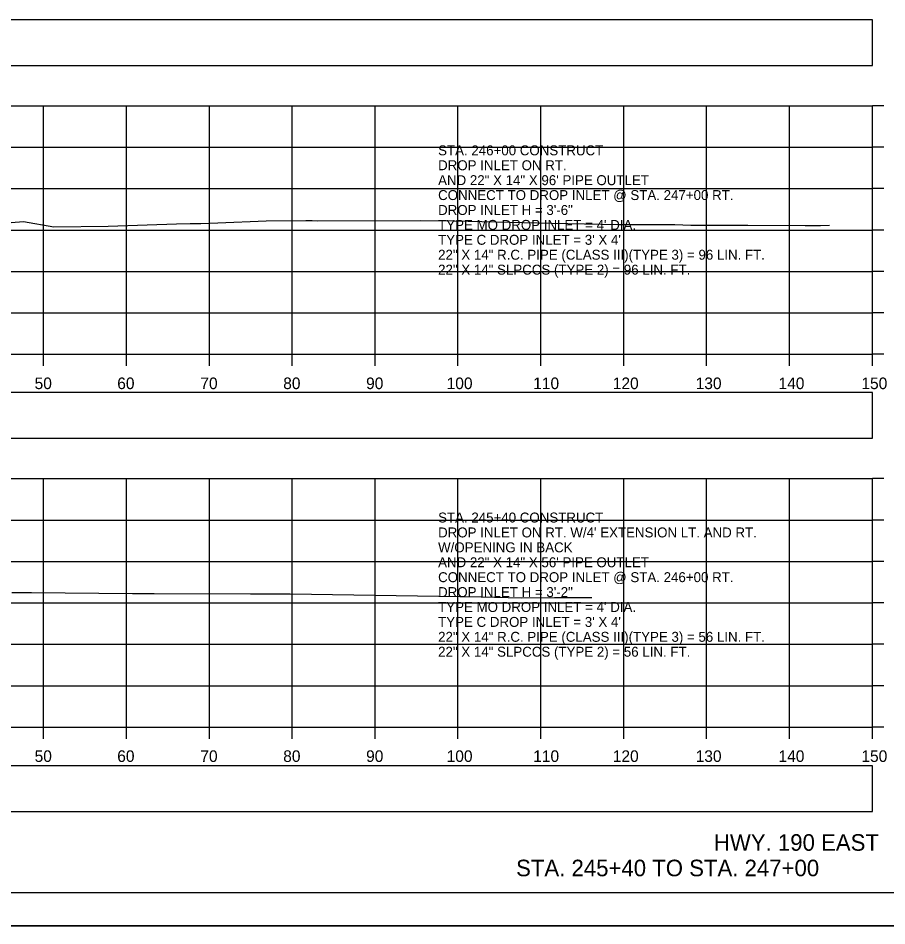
# Model space of a CAD drawing. Extents: x 1369627 to 1374022, y 380035 to 398173.
# Drawn here: x 1372145.5 to 1372250.3, y 390705.7 to 390815.2 of the extents above; entities that cross this region are included whole.
import ezdxf

# ---------------------------------------------------------------- set-up
doc = ezdxf.new("R2010")
doc.units = 0
for name, color, linetype in [('Default', 7, 'Continuous'), ('R_Axis', 7, 'Continuous'), ('R_Axis Annot', 7, 'Continuous'), ('R_Border', 7, 'Continuous'), ('R_Draft', 7, 'Continuous'), ('R_Exist Surface', 7, 'Continuous'), ('R_Grid', 7, 'Continuous'), ('R_No Plot', 7, 'Continuous'), ('R_Water Annot', 7, 'Continuous')]:
    doc.layers.add(name, color=color, linetype=linetype)

msp = doc.modelspace()

# ---------------------------------------------------------------- linework, layer by layer
at = {"layer": 'Default'}
for points in [[(1371948.53, 390809.51), (1372248.53, 390809.51), (1372248.53, 390815.03), (1371948.53, 390815.03)], [(1371948.53, 390764.53), (1372248.53, 390764.53), (1372248.53, 390770.06), (1371948.53, 390770.06)], [(1371948.53, 390719.48), (1372248.53, 390719.48), (1372248.53, 390725), (1371948.53, 390725)]]:
    msp.add_lwpolyline(points, close=True, dxfattribs=at)
at = {"layer": 'R_Axis'}
for p, q in [((1372248.53, 390774.66), (1372248.53, 390804.66)), ((1372249.93, 390804.66), (1372248.53, 390804.66)), ((1372249.93, 390799.66), (1372248.53, 390799.66)), ((1372249.93, 390794.66), (1372248.53, 390794.66)), ((1372249.93, 390789.66), (1372248.53, 390789.66)), ((1372249.93, 390784.66), (1372248.53, 390784.66)), ((1372249.93, 390779.66), (1372248.53, 390779.66)), ((1371948.53, 390774.66), (1372248.53, 390774.66)), ((1372148.53, 390773.26), (1372148.53, 390774.66)), ((1372158.53, 390773.26), (1372158.53, 390774.66)), ((1372168.53, 390773.26), (1372168.53, 390774.66)), ((1372178.53, 390773.26), (1372178.53, 390774.66)), ((1372188.53, 390773.26), (1372188.53, 390774.66)), ((1372198.53, 390773.26), (1372198.53, 390774.66)), ((1372208.53, 390773.26), (1372208.53, 390774.66)), ((1372218.53, 390773.26), (1372218.53, 390774.66)), ((1372228.53, 390773.26), (1372228.53, 390774.66)), ((1372238.53, 390773.26), (1372238.53, 390774.66)), ((1372248.53, 390773.26), (1372248.53, 390774.66)), ((1372249.93, 390774.66), (1372248.53, 390774.66)), ((1372248.53, 390729.66), (1372248.53, 390759.66)), ((1372249.93, 390759.66), (1372248.53, 390759.66)), ((1372249.93, 390754.66), (1372248.53, 390754.66)), ((1372249.93, 390749.66), (1372248.53, 390749.66)), ((1372249.93, 390744.66), (1372248.53, 390744.66)), ((1372249.93, 390739.66), (1372248.53, 390739.66)), ((1372249.93, 390734.66), (1372248.53, 390734.66)), ((1371948.53, 390729.66), (1372248.53, 390729.66)), ((1372148.53, 390728.26), (1372148.53, 390729.66)), ((1372158.53, 390728.26), (1372158.53, 390729.66)), ((1372168.53, 390728.26), (1372168.53, 390729.66)), ((1372178.53, 390728.26), (1372178.53, 390729.66)), ((1372188.53, 390728.26), (1372188.53, 390729.66)), ((1372198.53, 390728.26), (1372198.53, 390729.66)), ((1372208.53, 390728.26), (1372208.53, 390729.66)), ((1372218.53, 390728.26), (1372218.53, 390729.66)), ((1372228.53, 390728.26), (1372228.53, 390729.66)), ((1372238.53, 390728.26), (1372238.53, 390729.66)), ((1372248.53, 390728.26), (1372248.53, 390729.66)), ((1372249.93, 390729.66), (1372248.53, 390729.66))]:
    msp.add_line(p, q, dxfattribs=at)
at = {"layer": 'R_Border'}
msp.add_line((1372256.71, 390709.66), (1371940.53, 390709.66), dxfattribs=at)
at = {"layer": 'R_Exist Surface'}
for points in [[(1372137.59, 390789.99), (1372146.08, 390790.7), (1372149.75, 390790.05), (1372156.33, 390790.12), (1372164.56, 390790.41), (1372166.22, 390790.44), (1372167.51, 390790.46), (1372169.53, 390790.53), (1372175.38, 390790.79), (1372180.18, 390790.8), (1372180.92, 390790.8), (1372181.61, 390790.79), (1372193.99, 390790.81), (1372198.08, 390790.77), (1372208.14, 390790.52), (1372209.82, 390790.51), (1372217.77, 390790.31), (1372224.7, 390790.33), (1372226.63, 390790.25), (1372233.52, 390790.25), (1372240.43, 390790.22), (1372242.28, 390790.22), (1372243.36, 390790.23)], [(1372144.68, 390745.93), (1372147.06, 390745.91), (1372159.27, 390745.78), (1372161.87, 390745.78), (1372173.51, 390745.77), (1372178.28, 390745.75), (1372201.32, 390745.37), (1372206.18, 390745.28), (1372210.16, 390745.29), (1372213.58, 390745.31), (1372214.69, 390745.31)]]:
    msp.add_lwpolyline(points, dxfattribs=at)
at = {"layer": 'R_Grid'}
for p, q in [((1371948.53, 390804.66), (1372248.53, 390804.66)), ((1372148.53, 390774.66), (1372148.53, 390804.66)), ((1372158.53, 390774.66), (1372158.53, 390804.66)), ((1372168.53, 390774.66), (1372168.53, 390804.66)), ((1372178.53, 390774.66), (1372178.53, 390804.66)), ((1372188.53, 390774.66), (1372188.53, 390804.66)), ((1372198.53, 390774.66), (1372198.53, 390804.66)), ((1372208.53, 390774.66), (1372208.53, 390804.66)), ((1372218.53, 390774.66), (1372218.53, 390804.66)), ((1372228.53, 390774.66), (1372228.53, 390804.66)), ((1372238.53, 390774.66), (1372238.53, 390804.66)), ((1372248.53, 390774.66), (1372248.53, 390804.66)), ((1371948.53, 390799.66), (1372248.53, 390799.66)), ((1371948.53, 390794.66), (1372248.53, 390794.66)), ((1371948.53, 390789.66), (1372248.53, 390789.66)), ((1371948.53, 390784.66), (1372248.53, 390784.66)), ((1371948.53, 390779.66), (1372248.53, 390779.66)), ((1371948.53, 390774.66), (1372248.53, 390774.66)), ((1371948.53, 390759.66), (1372248.53, 390759.66)), ((1372148.53, 390729.66), (1372148.53, 390759.66)), ((1372158.53, 390729.66), (1372158.53, 390759.66)), ((1372168.53, 390729.66), (1372168.53, 390759.66)), ((1372178.53, 390729.66), (1372178.53, 390759.66)), ((1372188.53, 390729.66), (1372188.53, 390759.66)), ((1372198.53, 390729.66), (1372198.53, 390759.66)), ((1372208.53, 390729.66), (1372208.53, 390759.66)), ((1372218.53, 390729.66), (1372218.53, 390759.66)), ((1372228.53, 390729.66), (1372228.53, 390759.66)), ((1372238.53, 390729.66), (1372238.53, 390759.66)), ((1372248.53, 390729.66), (1372248.53, 390759.66)), ((1371948.53, 390754.66), (1372248.53, 390754.66)), ((1371948.53, 390749.66), (1372248.53, 390749.66)), ((1371948.53, 390744.66), (1372248.53, 390744.66)), ((1371948.53, 390739.66), (1372248.53, 390739.66)), ((1371948.53, 390734.66), (1372248.53, 390734.66)), ((1371948.53, 390729.66), (1372248.53, 390729.66))]:
    msp.add_line(p, q, dxfattribs=at)
at = {"layer": 'R_No Plot'}
msp.add_line((1371928.13, 390705.68), (1372261.46, 390705.68), dxfattribs=at)
for points in [[(1371928.12, 390919.01), (1372261.46, 390919.01), (1372261.46, 390705.68), (1371928.12, 390705.68)], [(1372174.45, 390915.12), (1372194.07, 390915.12), (1372194.07, 390905.24), (1372210.18, 390905.24), (1372233.38, 390905.24), (1372233.38, 390872.57), (1372256.59, 390872.57), (1372256.71, 390709.66), (1371940.53, 390709.66), (1371940.53, 390915.12)]]:
    msp.add_lwpolyline(points, close=True, dxfattribs=at)

# ---------------------------------------------------------------- texts
at = {"layer": 'R_Axis Annot'}
for s, p in [('50', (1372147.44, 390770.46)), ('60', (1372157.41, 390770.46)), ('70', (1372167.44, 390770.46)), ('80', (1372177.44, 390770.46)), ('90', (1372187.44, 390770.46)), ('100', (1372197.16, 390770.46)), ('110', (1372207.61, 390770.46)), ('120', (1372217.21, 390770.46)), ('130', (1372227.21, 390770.46)), ('140', (1372237.21, 390770.46)), ('150', (1372247.21, 390770.46)), ('50', (1372147.44, 390725.46)), ('60', (1372157.41, 390725.46)), ('70', (1372167.44, 390725.46)), ('80', (1372177.44, 390725.46)), ('90', (1372187.44, 390725.46)), ('100', (1372197.16, 390725.46)), ('110', (1372207.61, 390725.46)), ('120', (1372217.21, 390725.46)), ('130', (1372227.21, 390725.46)), ('140', (1372237.21, 390725.46)), ('150', (1372247.21, 390725.46))]:
    msp.add_text(s, height=1.4, dxfattribs=at).set_placement(p)
at = {"layer": 'R_Draft'}
for s, p in [('HWY. 190 EAST', (1372229.41, 390714.74)), ('STA. 245+40 TO STA. 247+00', (1372205.54, 390711.66))]:
    msp.add_text(s, height=2, dxfattribs=at).set_placement(p)
at = {"layer": 'R_Water Annot'}
for s, p in [('STA. 246+00 CONSTRUCT', (1372196.13, 390798.68)), ('DROP INLET ON RT.', (1372196.13, 390796.88)), ('AND 22" X 14" X 96\' PIPE OUTLET', (1372196.13, 390795.08)), ('CONNECT TO DROP INLET @ STA. 247+00 RT.', (1372196.13, 390793.28)), ('DROP INLET H = 3\'-6"', (1372196.13, 390791.48)), ("TYPE MO DROP INLET = 4' DIA.", (1372196.13, 390789.68)), ("TYPE C DROP INLET = 3' X 4'", (1372196.13, 390787.88)), ('22" X 14" R.C. PIPE (CLASS III)(TYPE 3) = 96 LIN. FT.', (1372196.13, 390786.08)), ('22" X 14" SLPCCS (TYPE 2) = 96 LIN. FT.', (1372196.13, 390784.28)), ('STA. 245+40 CONSTRUCT', (1372196.13, 390754.36)), ("DROP INLET ON RT. W/4' EXTENSION LT. AND RT.", (1372196.13, 390752.56)), ('W/OPENING IN BACK', (1372196.13, 390750.76)), ('AND 22" X 14" X 56\' PIPE OUTLET', (1372196.13, 390748.96)), ('CONNECT TO DROP INLET @ STA. 246+00 RT.', (1372196.13, 390747.16)), ('DROP INLET H = 3\'-2"', (1372196.13, 390745.36)), ("TYPE MO DROP INLET = 4' DIA.", (1372196.13, 390743.56)), ("TYPE C DROP INLET = 3' X 4'", (1372196.13, 390741.76)), ('22" X 14" R.C. PIPE (CLASS III)(TYPE 3) = 56 LIN. FT.', (1372196.13, 390739.96)), ('22" X 14" SLPCCS (TYPE 2) = 56 LIN. FT.', (1372196.13, 390738.16))]:
    msp.add_text(s, height=1.2, dxfattribs=at).set_placement(p)

doc.saveas('drawing.dxf')
